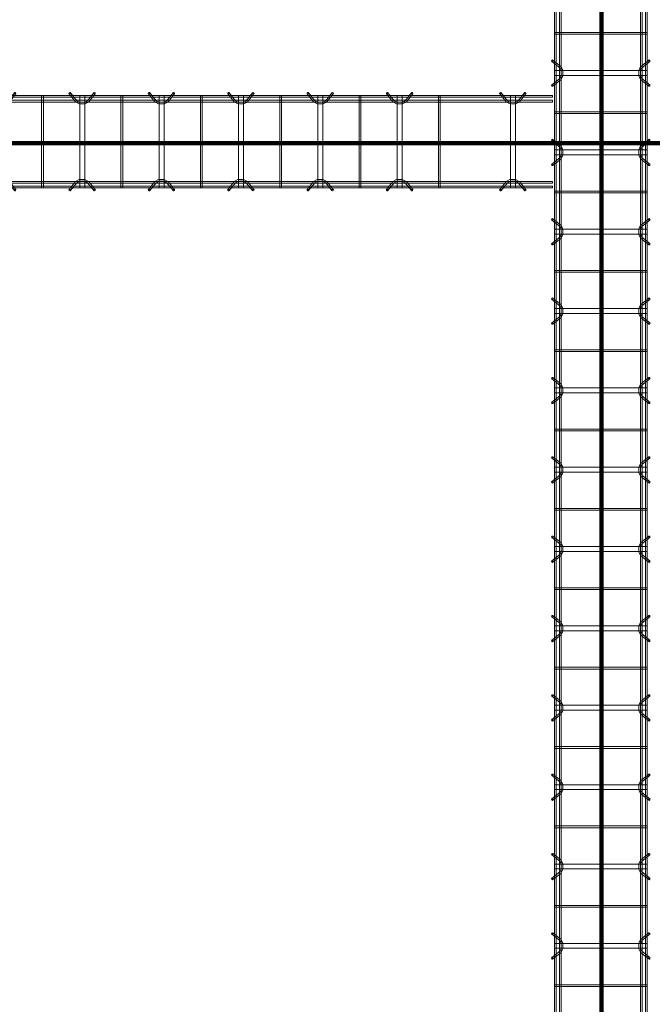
# Model space of a CAD drawing. Header units: inches. Extents: x -4136 to 1945, y -6639 to 12387.
# Tile 352 of 656: x -2752 to -2656, y 10187 to 10336. Entities that reach past the tile are written whole.
import ezdxf

# ---------------------------------------------------------------- set-up
doc = ezdxf.new("R2010")
doc.units = ezdxf.units.IN
doc.header["$MEASUREMENT"] = 0
doc.layers.add('A-GENM', color=7, linetype='Continuous', lineweight=9)
doc.layers.add('S-BEAM', color=7, linetype='Continuous', lineweight=9)

# ---------------------------------------------------------------- blocks, each defined once
blk = doc.blocks.new('Dowel bar assembly - Dowel bar assembly-669756-SLAB ON GROUND JOINTS')
at = {"layer": 'S-BEAM', "color": 253, "true_color": 0xaaaaaa}
for p, q in [((2175, 1.98), (0, 1.98)), ((0, 1.72), (2175, 1.72)), ((287.87, 1.99), (287.87, -12.01)), ((288.13, 1.99), (287.87, 1.99)), ((287.87, 1.99), (288.13, 1.99)), ((288.13, -12.01), (288.13, 1.99)), ((292.02, 2.23), (292.97, 1.03)), ((293.18, 1.19), (292.23, 2.39)), ((293.63, 1.99), (293.63, -12.01)), ((294.38, 1.99), (293.63, 1.99)), ((293.63, 1.99), (294.38, 1.99)), ((294.38, -12.01), (294.38, 1.99)), ((295.76, 2.39), (294.81, 1.19)), ((295.01, 1.03), (295.96, 2.23)), ((299.87, 1.99), (299.87, -12.01)), ((300.13, 1.99), (299.87, 1.99)), ((299.87, 1.99), (300.13, 1.99)), ((300.13, -12.01), (300.13, 1.99)), ((304.02, 2.23), (304.97, 1.03)), ((305.18, 1.19), (304.23, 2.39)), ((305.63, 1.99), (305.63, -12.01)), ((306.38, 1.99), (305.63, 1.99)), ((305.63, 1.99), (306.38, 1.99)), ((306.38, -12.01), (306.38, 1.99)), ((307.76, 2.39), (306.81, 1.19)), ((307.01, 1.03), (307.96, 2.23)), ((311.87, 1.99), (311.87, -12.01)), ((312.13, 1.99), (311.87, 1.99)), ((311.87, 1.99), (312.13, 1.99)), ((312.13, -12.01), (312.13, 1.99)), ((316.02, 2.23), (316.97, 1.03)), ((317.18, 1.19), (316.23, 2.39)), ((317.63, 1.99), (317.63, -12.01)), ((318.38, 1.99), (317.63, 1.99)), ((317.63, 1.99), (318.38, 1.99)), ((318.38, -12.01), (318.38, 1.99)), ((319.76, 2.39), (318.81, 1.19)), ((319.01, 1.03), (319.96, 2.23)), ((323.87, 1.99), (323.87, -12.01)), ((324.13, 1.99), (323.87, 1.99)), ((323.87, 1.99), (324.13, 1.99)), ((324.13, -12.01), (324.13, 1.99)), ((328.02, 2.23), (328.97, 1.03)), ((329.18, 1.19), (328.23, 2.39)), ((329.63, 1.99), (329.63, -12.01)), ((330.38, 1.99), (329.63, 1.99)), ((329.63, 1.99), (330.38, 1.99)), ((330.38, -12.01), (330.38, 1.99)), ((331.76, 2.39), (330.81, 1.19)), ((331.01, 1.03), (331.96, 2.23)), ((335.87, 1.99), (335.87, -12.01)), ((336.13, 1.99), (335.87, 1.99)), ((335.87, 1.99), (336.13, 1.99)), ((336.13, -12.01), (336.13, 1.99)), ((340.02, 2.23), (340.97, 1.03)), ((341.18, 1.19), (340.23, 2.39)), ((341.63, 1.99), (341.63, -12.01)), ((342.38, 1.99), (341.63, 1.99)), ((341.63, 1.99), (342.38, 1.99)), ((342.38, -12.01), (342.38, 1.99)), ((343.76, 2.39), (342.81, 1.19)), ((343.01, 1.03), (343.96, 2.23)), ((347.87, 1.99), (347.87, -12.01)), ((348.13, 1.99), (347.87, 1.99)), ((347.87, 1.99), (348.13, 1.99)), ((348.13, -12.01), (348.13, 1.99)), ((352.02, 2.23), (352.97, 1.03)), ((353.18, 1.19), (352.23, 2.39)), ((353.63, 1.99), (353.63, -12.01)), ((354.38, 1.99), (353.63, 1.99)), ((353.63, 1.99), (354.38, 1.99)), ((354.38, -12.01), (354.38, 1.99)), ((355.76, 2.39), (354.81, 1.19)), ((355.01, 1.03), (355.96, 2.23)), ((359.87, 1.99), (359.87, -12.01)), ((360.13, 1.99), (359.87, 1.99)), ((359.87, 1.99), (360.13, 1.99)), ((360.13, -12.01), (360.13, 1.99)), ((364.02, 2.23), (364.97, 1.03)), ((365.18, 1.19), (364.23, 2.39)), ((365.63, 1.99), (365.63, -12.01)), ((366.38, 1.99), (365.63, 1.99)), ((365.63, 1.99), (366.38, 1.99)), ((366.38, -12.01), (366.38, 1.99)), ((367.76, 2.39), (366.81, 1.19)), ((367.01, 1.03), (367.96, 2.23)), ((371.87, 1.99), (371.87, -12.01)), ((372.13, 1.99), (371.87, 1.99)), ((371.87, 1.99), (372.13, 1.99)), ((372.13, -12.01), (372.13, 1.99)), ((376.02, 2.23), (376.97, 1.03)), ((377.18, 1.19), (376.23, 2.39)), ((377.63, 1.99), (377.63, -12.01)), ((378.38, 1.99), (377.63, 1.99)), ((377.63, 1.99), (378.38, 1.99)), ((378.38, -12.01), (378.38, 1.99)), ((379.76, 2.39), (378.81, 1.19)), ((379.01, 1.03), (379.96, 2.23)), ((383.87, 1.99), (383.87, -12.01)), ((384.13, 1.99), (383.87, 1.99)), ((383.87, 1.99), (384.13, 1.99)), ((384.13, -12.01), (384.13, 1.99)), ((388.02, 2.23), (388.97, 1.03)), ((389.18, 1.19), (388.23, 2.39)), ((389.62, 1.99), (389.62, -12.01)), ((390.38, 1.99), (389.62, 1.99)), ((389.62, 1.99), (390.38, 1.99)), ((390.38, -12.01), (390.38, 1.99)), ((391.76, 2.39), (390.81, 1.19)), ((391.01, 1.03), (391.96, 2.23)), ((395.87, 1.99), (395.87, -12.01)), ((396.13, 1.99), (395.87, 1.99)), ((395.87, 1.99), (396.13, 1.99)), ((396.13, -12.01), (396.13, 1.99)), ((400.02, 2.23), (400.97, 1.03)), ((401.18, 1.19), (400.23, 2.39)), ((401.62, 1.99), (401.62, -12.01)), ((402.38, 1.99), (401.62, 1.99)), ((401.62, 1.99), (402.38, 1.99)), ((402.38, -12.01), (402.38, 1.99)), ((403.76, 2.39), (402.81, 1.19)), ((403.01, 1.03), (403.96, 2.23)), ((407.87, 1.99), (407.87, -12.01)), ((408.13, 1.99), (407.87, 1.99)), ((407.87, 1.99), (408.13, 1.99)), ((408.13, -12.01), (408.13, 1.99)), ((412.02, 2.23), (412.97, 1.03)), ((413.18, 1.19), (412.23, 2.39)), ((413.62, 1.99), (413.62, -12.01)), ((414.38, 1.99), (413.62, 1.99)), ((413.62, 1.99), (414.38, 1.99)), ((414.38, -12.01), (414.38, 1.99)), ((415.76, 2.39), (414.81, 1.19)), ((415.01, 1.03), (415.96, 2.23)), ((419.87, 1.99), (419.87, -12.01)), ((420.13, 1.99), (419.87, 1.99)), ((419.87, 1.99), (420.13, 1.99)), ((420.13, -12.01), (420.13, 1.99)), ((424.02, 2.23), (424.97, 1.03)), ((425.18, 1.19), (424.23, 2.39)), ((425.62, 1.99), (425.62, -12.01)), ((426.38, 1.99), (425.62, 1.99)), ((425.62, 1.99), (426.38, 1.99)), ((426.38, -12.01), (426.38, 1.99)), ((427.76, 2.39), (426.81, 1.19)), ((427.01, 1.03), (427.96, 2.23)), ((431.87, 1.99), (431.87, -12.01)), ((432.13, 1.99), (431.87, 1.99)), ((431.87, 1.99), (432.13, 1.99)), ((432.13, -12.01), (432.13, 1.99)), ((2175, 1.25), (0, 1.25)), ((0, 0.99), (2175, 0.99)), ((2175, -11.01), (0, -11.01)), ((0, -11.27), (2175, -11.27)), ((2175, -11.74), (0, -11.74)), ((292.97, -11.05), (292.02, -12.25)), ((292.23, -12.41), (293.18, -11.21)), ((294.81, -11.21), (295.76, -12.41)), ((295.96, -12.25), (295.01, -11.05)), ((304.97, -11.05), (304.02, -12.25)), ((304.23, -12.41), (305.18, -11.21)), ((306.81, -11.21), (307.76, -12.41)), ((307.96, -12.25), (307.01, -11.05)), ((316.97, -11.05), (316.02, -12.25)), ((316.23, -12.41), (317.18, -11.21)), ((318.81, -11.21), (319.76, -12.41)), ((319.96, -12.25), (319.01, -11.05)), ((328.97, -11.05), (328.02, -12.25)), ((328.23, -12.41), (329.18, -11.21)), ((330.81, -11.21), (331.76, -12.41)), ((331.96, -12.25), (331.01, -11.05)), ((340.97, -11.05), (340.02, -12.25)), ((340.23, -12.41), (341.18, -11.21)), ((342.81, -11.21), (343.76, -12.41)), ((343.96, -12.25), (343.01, -11.05)), ((352.97, -11.05), (352.02, -12.25)), ((352.23, -12.41), (353.18, -11.21)), ((354.81, -11.21), (355.76, -12.41)), ((355.96, -12.25), (355.01, -11.05)), ((364.97, -11.05), (364.02, -12.25)), ((364.23, -12.41), (365.18, -11.21)), ((366.81, -11.21), (367.76, -12.41)), ((367.96, -12.25), (367.01, -11.05)), ((376.97, -11.05), (376.02, -12.25)), ((376.23, -12.41), (377.18, -11.21)), ((378.81, -11.21), (379.76, -12.41)), ((379.96, -12.25), (379.01, -11.05)), ((388.97, -11.05), (388.02, -12.25)), ((388.23, -12.41), (389.18, -11.21)), ((390.81, -11.21), (391.76, -12.41)), ((391.96, -12.25), (391.01, -11.05)), ((400.97, -11.05), (400.02, -12.25)), ((400.23, -12.41), (401.18, -11.21)), ((402.81, -11.21), (403.76, -12.41)), ((403.96, -12.25), (403.01, -11.05)), ((412.97, -11.05), (412.02, -12.25)), ((412.23, -12.41), (413.18, -11.21)), ((414.81, -11.21), (415.76, -12.41)), ((415.96, -12.25), (415.01, -11.05)), ((424.97, -11.05), (424.02, -12.25)), ((424.23, -12.41), (425.18, -11.21)), ((426.81, -11.21), (427.76, -12.41)), ((427.96, -12.25), (427.01, -11.05)), ((0, -12), (2175, -12)), ((288.13, -12.01), (287.87, -12.01)), ((287.87, -12.01), (288.13, -12.01)), ((294.38, -12.01), (293.63, -12.01)), ((293.63, -12.01), (294.38, -12.01)), ((300.13, -12.01), (299.87, -12.01)), ((299.87, -12.01), (300.13, -12.01)), ((306.38, -12.01), (305.63, -12.01)), ((305.63, -12.01), (306.38, -12.01)), ((312.13, -12.01), (311.87, -12.01)), ((311.87, -12.01), (312.13, -12.01)), ((318.38, -12.01), (317.63, -12.01)), ((317.63, -12.01), (318.38, -12.01)), ((324.13, -12.01), (323.87, -12.01)), ((323.87, -12.01), (324.13, -12.01)), ((330.38, -12.01), (329.63, -12.01)), ((329.63, -12.01), (330.38, -12.01)), ((336.13, -12.01), (335.87, -12.01)), ((335.87, -12.01), (336.13, -12.01)), ((342.38, -12.01), (341.63, -12.01)), ((341.63, -12.01), (342.38, -12.01)), ((348.13, -12.01), (347.87, -12.01)), ((347.87, -12.01), (348.13, -12.01)), ((354.38, -12.01), (353.63, -12.01)), ((353.63, -12.01), (354.38, -12.01)), ((360.13, -12.01), (359.87, -12.01)), ((359.87, -12.01), (360.13, -12.01)), ((366.38, -12.01), (365.63, -12.01)), ((365.63, -12.01), (366.38, -12.01)), ((372.13, -12.01), (371.87, -12.01)), ((371.87, -12.01), (372.13, -12.01)), ((378.38, -12.01), (377.63, -12.01)), ((377.63, -12.01), (378.38, -12.01)), ((384.13, -12.01), (383.87, -12.01)), ((383.87, -12.01), (384.13, -12.01)), ((390.38, -12.01), (389.62, -12.01)), ((389.62, -12.01), (390.38, -12.01)), ((396.13, -12.01), (395.87, -12.01)), ((395.87, -12.01), (396.13, -12.01)), ((402.38, -12.01), (401.62, -12.01)), ((401.62, -12.01), (402.38, -12.01)), ((408.13, -12.01), (407.87, -12.01)), ((407.87, -12.01), (408.13, -12.01)), ((414.38, -12.01), (413.62, -12.01)), ((413.62, -12.01), (414.38, -12.01)), ((420.13, -12.01), (419.87, -12.01)), ((419.87, -12.01), (420.13, -12.01)), ((426.38, -12.01), (425.62, -12.01)), ((425.62, -12.01), (426.38, -12.01)), ((432.13, -12.01), (431.87, -12.01)), ((431.87, -12.01), (432.13, -12.01))]:
    blk.add_line(p, q, dxfattribs=at)
at = {"layer": 'S-BEAM', "color": 253, "true_color": 0xaaaaaa, "flags": 128}
for points in [[(292.97, 1.03), (293.53, 0.73), (294.39, 0.72), (294.97, 0.99), (295.01, 1.03)], [(293.18, 1.19), (293.62, 0.97), (294.38, 0.98), (294.81, 1.19)], [(304.97, 1.03), (305.53, 0.73), (306.39, 0.72), (306.97, 0.99), (307.01, 1.03)], [(305.18, 1.19), (305.62, 0.97), (306.38, 0.98), (306.81, 1.19)], [(316.97, 1.03), (317.53, 0.73), (318.39, 0.72), (318.97, 0.99), (319.01, 1.03)], [(317.18, 1.19), (317.62, 0.97), (318.38, 0.98), (318.81, 1.19)], [(328.97, 1.03), (329.53, 0.73), (330.39, 0.72), (330.97, 0.99), (331.01, 1.03)], [(329.18, 1.19), (329.62, 0.97), (330.38, 0.98), (330.81, 1.19)], [(340.97, 1.03), (341.53, 0.73), (342.39, 0.72), (342.97, 0.99), (343.01, 1.03)], [(341.18, 1.19), (341.62, 0.97), (342.38, 0.98), (342.81, 1.19)], [(352.97, 1.03), (353.53, 0.73), (354.39, 0.72), (354.97, 0.99), (355.01, 1.03)], [(353.18, 1.19), (353.62, 0.97), (354.38, 0.98), (354.81, 1.19)], [(364.97, 1.03), (365.53, 0.73), (366.39, 0.72), (366.97, 0.99), (367.01, 1.03)], [(365.18, 1.19), (365.62, 0.97), (366.38, 0.98), (366.81, 1.19)], [(376.97, 1.03), (377.53, 0.73), (378.39, 0.72), (378.97, 0.99), (379.01, 1.03)], [(377.18, 1.19), (377.62, 0.97), (378.38, 0.98), (378.81, 1.19)], [(388.97, 1.03), (389.53, 0.73), (390.39, 0.72), (390.97, 0.99), (391.01, 1.03)], [(389.18, 1.19), (389.62, 0.97), (390.38, 0.98), (390.81, 1.19)], [(400.97, 1.03), (401.53, 0.73), (402.39, 0.72), (402.97, 0.99), (403.01, 1.03)], [(401.18, 1.19), (401.62, 0.97), (402.38, 0.98), (402.81, 1.19)], [(412.97, 1.03), (413.53, 0.73), (414.39, 0.72), (414.97, 0.99), (415.01, 1.03)], [(413.18, 1.19), (413.62, 0.97), (414.38, 0.98), (414.81, 1.19)], [(424.97, 1.03), (425.53, 0.73), (426.39, 0.72), (426.97, 0.99), (427.01, 1.03)], [(425.18, 1.19), (425.62, 0.97), (426.38, 0.98), (426.81, 1.19)], [(292.97, -11.05), (293.53, -10.75), (294.39, -10.74), (294.97, -11.01), (295.01, -11.05)], [(293.18, -11.21), (293.62, -10.99), (294.38, -11), (294.81, -11.21)], [(304.97, -11.05), (305.53, -10.75), (306.39, -10.74), (306.97, -11.01), (307.01, -11.05)], [(305.18, -11.21), (305.62, -10.99), (306.38, -11), (306.81, -11.21)], [(316.97, -11.05), (317.53, -10.75), (318.39, -10.74), (318.97, -11.01), (319.01, -11.05)], [(317.18, -11.21), (317.62, -10.99), (318.38, -11), (318.81, -11.21)], [(328.97, -11.05), (329.53, -10.75), (330.39, -10.74), (330.97, -11.01), (331.01, -11.05)], [(329.18, -11.21), (329.62, -10.99), (330.38, -11), (330.81, -11.21)], [(340.97, -11.05), (341.53, -10.75), (342.39, -10.74), (342.97, -11.01), (343.01, -11.05)], [(341.18, -11.21), (341.62, -10.99), (342.38, -11), (342.81, -11.21)], [(352.97, -11.05), (353.53, -10.75), (354.39, -10.74), (354.97, -11.01), (355.01, -11.05)], [(353.18, -11.21), (353.62, -10.99), (354.38, -11), (354.81, -11.21)], [(364.97, -11.05), (365.53, -10.75), (366.39, -10.74), (366.97, -11.01), (367.01, -11.05)], [(365.18, -11.21), (365.62, -10.99), (366.38, -11), (366.81, -11.21)], [(376.97, -11.05), (377.53, -10.75), (378.39, -10.74), (378.97, -11.01), (379.01, -11.05)], [(377.18, -11.21), (377.62, -10.99), (378.38, -11), (378.81, -11.21)], [(388.97, -11.05), (389.53, -10.75), (390.39, -10.74), (390.97, -11.01), (391.01, -11.05)], [(389.18, -11.21), (389.62, -10.99), (390.38, -11), (390.81, -11.21)], [(400.97, -11.05), (401.53, -10.75), (402.39, -10.74), (402.97, -11.01), (403.01, -11.05)], [(401.18, -11.21), (401.62, -10.99), (402.38, -11), (402.81, -11.21)], [(412.97, -11.05), (413.53, -10.75), (414.39, -10.74), (414.97, -11.01), (415.01, -11.05)], [(413.18, -11.21), (413.62, -10.99), (414.38, -11), (414.81, -11.21)], [(424.97, -11.05), (425.53, -10.75), (426.39, -10.74), (426.97, -11.01), (427.01, -11.05)], [(425.18, -11.21), (425.62, -10.99), (426.38, -11), (426.81, -11.21)]]:
    blk.add_lwpolyline(points, dxfattribs=at)
at = {"layer": 'S-BEAM', "color": 253, "true_color": 0xaaaaaa}
for centre, major_axis, start_param, end_param in [((292.12, 2.31), (0.101, 0.08), 5.709265, 8.850858), ((292.12, 2.31), (0.101, 0.08), 2.567673, 5.709265), ((295.86, 2.31), (-0.101, 0.08), 3.715513, 6.857105), ((295.86, 2.31), (-0.101, 0.08), 0.57392, 3.715513), ((304.12, 2.31), (0.101, 0.08), 5.709265, 8.850858), ((304.12, 2.31), (0.101, 0.08), 2.567673, 5.709265), ((307.86, 2.31), (-0.101, 0.08), 3.715513, 6.857105), ((307.86, 2.31), (-0.101, 0.08), 0.57392, 3.715513), ((316.12, 2.31), (0.101, 0.08), 5.709265, 8.850858), ((316.12, 2.31), (0.101, 0.08), 2.567673, 5.709265), ((319.86, 2.31), (-0.101, 0.08), 3.715513, 6.857105), ((319.86, 2.31), (-0.101, 0.08), 0.57392, 3.715513), ((328.12, 2.31), (0.101, 0.08), 5.709265, 8.850858), ((328.12, 2.31), (0.101, 0.08), 2.567673, 5.709265), ((331.86, 2.31), (-0.101, 0.08), 3.715513, 6.857105), ((331.86, 2.31), (-0.101, 0.08), 0.57392, 3.715513), ((340.12, 2.31), (0.101, 0.08), 5.709265, 8.850858), ((340.12, 2.31), (0.101, 0.08), 2.567673, 5.709265), ((343.86, 2.31), (-0.101, 0.08), 3.715513, 6.857105), ((343.86, 2.31), (-0.101, 0.08), 0.57392, 3.715513), ((352.12, 2.31), (0.101, 0.08), 5.709265, 8.850858), ((352.12, 2.31), (0.101, 0.08), 2.567673, 5.709265), ((355.86, 2.31), (-0.101, 0.08), 3.715513, 6.857105), ((355.86, 2.31), (-0.101, 0.08), 0.57392, 3.715513), ((364.12, 2.31), (0.101, 0.08), 5.709265, 8.850858), ((364.12, 2.31), (0.101, 0.08), 2.567673, 5.709265), ((367.86, 2.31), (-0.101, 0.08), 3.715513, 6.857105), ((367.86, 2.31), (-0.101, 0.08), 0.57392, 3.715513), ((376.12, 2.31), (0.101, 0.08), 5.709265, 8.850858), ((376.12, 2.31), (0.101, 0.08), 2.567673, 5.709265), ((379.86, 2.31), (-0.101, 0.08), 3.715513, 6.857105), ((379.86, 2.31), (-0.101, 0.08), 0.57392, 3.715513), ((388.12, 2.31), (0.101, 0.08), 5.709265, 8.850858), ((388.12, 2.31), (0.101, 0.08), 2.567673, 5.709265), ((391.86, 2.31), (-0.101, 0.08), 3.715513, 6.857105), ((391.86, 2.31), (-0.101, 0.08), 0.57392, 3.715513), ((400.12, 2.31), (0.101, 0.08), 5.709265, 8.850858), ((400.12, 2.31), (0.101, 0.08), 2.567673, 5.709265), ((403.86, 2.31), (-0.101, 0.08), 3.715513, 6.857105), ((403.86, 2.31), (-0.101, 0.08), 0.57392, 3.715513), ((412.12, 2.31), (0.101, 0.08), 5.709265, 8.850858), ((412.12, 2.31), (0.101, 0.08), 2.567673, 5.709265), ((415.86, 2.31), (-0.101, 0.08), 3.715513, 6.857105), ((415.86, 2.31), (-0.101, 0.08), 0.57392, 3.715513), ((424.12, 2.31), (0.101, 0.08), 5.709265, 8.850858), ((424.12, 2.31), (0.101, 0.08), 2.567673, 5.709265), ((427.86, 2.31), (-0.101, 0.08), 3.715513, 6.857105), ((427.86, 2.31), (-0.101, 0.08), 0.57392, 3.715513), ((292.12, -12.33), (-0.101, 0.08), 3.715513, 6.857105), ((292.12, -12.33), (-0.101, 0.08), 0.57392, 3.715513), ((295.86, -12.33), (0.101, 0.08), 5.709265, 8.850858), ((295.86, -12.33), (0.101, 0.08), 2.567673, 5.709265), ((304.12, -12.33), (-0.101, 0.08), 3.715513, 6.857105), ((304.12, -12.33), (-0.101, 0.08), 0.57392, 3.715513), ((307.86, -12.33), (0.101, 0.08), 5.709265, 8.850858), ((307.86, -12.33), (0.101, 0.08), 2.567673, 5.709265), ((316.12, -12.33), (-0.101, 0.08), 3.715513, 6.857105), ((316.12, -12.33), (-0.101, 0.08), 0.57392, 3.715513), ((319.86, -12.33), (0.101, 0.08), 5.709265, 8.850858), ((319.86, -12.33), (0.101, 0.08), 2.567673, 5.709265), ((328.12, -12.33), (-0.101, 0.08), 3.715513, 6.857105), ((328.12, -12.33), (-0.101, 0.08), 0.57392, 3.715513), ((331.86, -12.33), (0.101, 0.08), 5.709265, 8.850858), ((331.86, -12.33), (0.101, 0.08), 2.567673, 5.709265), ((340.12, -12.33), (-0.101, 0.08), 3.715513, 6.857105), ((340.12, -12.33), (-0.101, 0.08), 0.57392, 3.715513), ((343.86, -12.33), (0.101, 0.08), 5.709265, 8.850858), ((343.86, -12.33), (0.101, 0.08), 2.567673, 5.709265), ((352.12, -12.33), (-0.101, 0.08), 3.715513, 6.857105), ((352.12, -12.33), (-0.101, 0.08), 0.57392, 3.715513), ((355.86, -12.33), (0.101, 0.08), 5.709265, 8.850858), ((355.86, -12.33), (0.101, 0.08), 2.567673, 5.709265), ((364.12, -12.33), (-0.101, 0.08), 3.715513, 6.857105), ((364.12, -12.33), (-0.101, 0.08), 0.57392, 3.715513), ((367.86, -12.33), (0.101, 0.08), 5.709265, 8.850858), ((367.86, -12.33), (0.101, 0.08), 2.567673, 5.709265), ((376.12, -12.33), (-0.101, 0.08), 3.715513, 6.857105), ((376.12, -12.33), (-0.101, 0.08), 0.57392, 3.715513), ((379.86, -12.33), (0.101, 0.08), 5.709265, 8.850858), ((379.86, -12.33), (0.101, 0.08), 2.567673, 5.709265), ((388.12, -12.33), (-0.101, 0.08), 3.715513, 6.857105), ((388.12, -12.33), (-0.101, 0.08), 0.57392, 3.715513), ((391.86, -12.33), (0.101, 0.08), 5.709265, 8.850858), ((391.86, -12.33), (0.101, 0.08), 2.567673, 5.709265), ((400.12, -12.33), (-0.101, 0.08), 3.715513, 6.857105), ((400.12, -12.33), (-0.101, 0.08), 0.57392, 3.715513), ((403.86, -12.33), (0.101, 0.08), 5.709265, 8.850858), ((403.86, -12.33), (0.101, 0.08), 2.567673, 5.709265), ((412.12, -12.33), (-0.101, 0.08), 3.715513, 6.857105), ((412.12, -12.33), (-0.101, 0.08), 0.57392, 3.715513), ((415.86, -12.33), (0.101, 0.08), 5.709265, 8.850858), ((415.86, -12.33), (0.101, 0.08), 2.567673, 5.709265), ((424.12, -12.33), (-0.101, 0.08), 3.715513, 6.857105), ((424.12, -12.33), (-0.101, 0.08), 0.57392, 3.715513), ((427.86, -12.33), (0.101, 0.08), 5.709265, 8.850858), ((427.86, -12.33), (0.101, 0.08), 2.567673, 5.709265)]:
    blk.add_ellipse(centre, major_axis=major_axis, ratio=0.816528, start_param=start_param, end_param=end_param, dxfattribs=at)
blk = doc.blocks.new('Dowel bar assembly - Dowel bar assembly-673887-SLAB ON GROUND JOINTS')
at = {"layer": 'S-BEAM', "color": 253, "true_color": 0xaaaaaa}
for p, q in [((149.1, 1.98), (0, 1.98)), ((0, 1.98), (0, 1.72)), ((0, 1.72), (0, 1.98)), ((0, 1.72), (149.1, 1.72)), ((4.02, 2.23), (4.97, 1.03)), ((5.18, 1.19), (4.23, 2.39)), ((5.63, 1.99), (5.63, -12.01)), ((6.38, 1.99), (5.63, 1.99)), ((5.63, 1.99), (6.38, 1.99)), ((6.38, -12.01), (6.38, 1.99)), ((7.76, 2.39), (6.81, 1.19)), ((7.01, 1.03), (7.96, 2.23)), ((11.87, 1.99), (11.87, -12.01)), ((12.13, 1.99), (11.87, 1.99)), ((11.87, 1.99), (12.13, 1.99)), ((12.13, -12.01), (12.13, 1.99)), ((16.02, 2.23), (16.97, 1.03)), ((17.18, 1.19), (16.23, 2.39)), ((17.63, 1.99), (17.63, -12.01)), ((18.38, 1.99), (17.63, 1.99)), ((17.63, 1.99), (18.38, 1.99)), ((18.38, -12.01), (18.38, 1.99)), ((19.76, 2.39), (18.81, 1.19)), ((19.01, 1.03), (19.96, 2.23)), ((23.87, 1.99), (23.87, -12.01)), ((24.13, 1.99), (23.87, 1.99)), ((23.87, 1.99), (24.13, 1.99)), ((24.13, -12.01), (24.13, 1.99)), ((28.02, 2.23), (28.97, 1.03)), ((29.18, 1.19), (28.23, 2.39)), ((29.63, 1.99), (29.63, -12.01)), ((30.38, 1.99), (29.63, 1.99)), ((29.63, 1.99), (30.38, 1.99)), ((30.38, -12.01), (30.38, 1.99)), ((31.76, 2.39), (30.81, 1.19)), ((31.01, 1.03), (31.96, 2.23)), ((35.87, 1.99), (35.87, -12.01)), ((36.13, 1.99), (35.87, 1.99)), ((35.87, 1.99), (36.13, 1.99)), ((36.13, -12.01), (36.13, 1.99)), ((40.02, 2.23), (40.97, 1.03)), ((41.18, 1.19), (40.23, 2.39)), ((41.63, 1.99), (41.63, -12.01)), ((42.38, 1.99), (41.63, 1.99)), ((41.63, 1.99), (42.38, 1.99)), ((42.38, -12.01), (42.38, 1.99)), ((43.76, 2.39), (42.81, 1.19)), ((43.01, 1.03), (43.96, 2.23)), ((47.87, 1.99), (47.87, -12.01)), ((48.13, 1.99), (47.87, 1.99)), ((47.87, 1.99), (48.13, 1.99)), ((48.13, -12.01), (48.13, 1.99)), ((52.02, 2.23), (52.97, 1.03)), ((53.18, 1.19), (52.23, 2.39)), ((53.63, 1.99), (53.63, -12.01)), ((54.38, 1.99), (53.63, 1.99)), ((53.63, 1.99), (54.38, 1.99)), ((54.38, -12.01), (54.38, 1.99)), ((55.76, 2.39), (54.81, 1.19)), ((55.01, 1.03), (55.96, 2.23)), ((59.87, 1.99), (59.87, -12.01)), ((60.13, 1.99), (59.87, 1.99)), ((59.87, 1.99), (60.13, 1.99)), ((60.13, -12.01), (60.13, 1.99)), ((64.02, 2.23), (64.97, 1.03)), ((65.18, 1.19), (64.23, 2.39)), ((65.63, 1.99), (65.63, -12.01)), ((66.38, 1.99), (65.63, 1.99)), ((65.63, 1.99), (66.38, 1.99)), ((66.38, -12.01), (66.38, 1.99)), ((67.76, 2.39), (66.81, 1.19)), ((67.01, 1.03), (67.96, 2.23)), ((71.87, 1.99), (71.87, -12.01)), ((72.13, 1.99), (71.87, 1.99)), ((71.87, 1.99), (72.13, 1.99)), ((72.13, -12.01), (72.13, 1.99)), ((76.02, 2.23), (76.97, 1.03)), ((77.18, 1.19), (76.23, 2.39)), ((77.63, 1.99), (77.63, -12.01)), ((78.38, 1.99), (77.63, 1.99)), ((77.63, 1.99), (78.38, 1.99)), ((78.38, -12.01), (78.38, 1.99)), ((79.76, 2.39), (78.81, 1.19)), ((79.01, 1.03), (79.96, 2.23)), ((83.87, 1.99), (83.87, -12.01)), ((84.13, 1.99), (83.87, 1.99)), ((83.87, 1.99), (84.13, 1.99)), ((84.13, -12.01), (84.13, 1.99)), ((88.02, 2.23), (88.97, 1.03)), ((89.18, 1.19), (88.23, 2.39)), ((89.63, 1.99), (89.63, -12.01)), ((90.38, 1.99), (89.63, 1.99)), ((89.63, 1.99), (90.38, 1.99)), ((90.38, -12.01), (90.38, 1.99)), ((91.76, 2.39), (90.81, 1.19)), ((91.01, 1.03), (91.96, 2.23)), ((95.87, 1.99), (95.87, -12.01)), ((96.13, 1.99), (95.87, 1.99)), ((95.87, 1.99), (96.13, 1.99)), ((96.13, -12.01), (96.13, 1.99)), ((100.02, 2.23), (100.97, 1.03)), ((101.18, 1.19), (100.23, 2.39)), ((101.63, 1.99), (101.63, -12.01)), ((102.38, 1.99), (101.63, 1.99)), ((101.63, 1.99), (102.38, 1.99)), ((102.38, -12.01), (102.38, 1.99)), ((103.76, 2.39), (102.81, 1.19)), ((103.01, 1.03), (103.96, 2.23)), ((107.87, 1.99), (107.87, -12.01)), ((108.13, 1.99), (107.87, 1.99)), ((107.87, 1.99), (108.13, 1.99)), ((108.13, -12.01), (108.13, 1.99)), ((112.02, 2.23), (112.97, 1.03)), ((113.18, 1.19), (112.23, 2.39)), ((113.63, 1.99), (113.63, -12.01)), ((114.38, 1.99), (113.63, 1.99)), ((113.63, 1.99), (114.38, 1.99)), ((114.38, -12.01), (114.38, 1.99)), ((115.76, 2.39), (114.81, 1.19)), ((115.01, 1.03), (115.96, 2.23)), ((119.87, 1.99), (119.87, -12.01)), ((120.13, 1.99), (119.87, 1.99)), ((119.87, 1.99), (120.13, 1.99)), ((120.13, -12.01), (120.13, 1.99)), ((124.02, 2.23), (124.97, 1.03)), ((125.18, 1.19), (124.23, 2.39)), ((125.63, 1.99), (125.63, -12.01)), ((126.38, 1.99), (125.63, 1.99)), ((125.63, 1.99), (126.38, 1.99)), ((126.38, -12.01), (126.38, 1.99)), ((127.76, 2.39), (126.81, 1.19)), ((127.01, 1.03), (127.96, 2.23)), ((131.87, 1.99), (131.87, -12.01)), ((132.13, 1.99), (131.87, 1.99)), ((131.87, 1.99), (132.13, 1.99)), ((132.13, -12.01), (132.13, 1.99)), ((141.13, 2.23), (142.08, 1.03)), ((142.28, 1.19), (141.33, 2.39)), ((142.73, 1.99), (142.73, -12.01)), ((143.48, 1.99), (142.73, 1.99)), ((142.73, 1.99), (143.48, 1.99)), ((143.48, -12.01), (143.48, 1.99)), ((144.86, 2.39), (143.91, 1.19)), ((144.12, 1.03), (145.07, 2.23)), ((149.1, 1.98), (149.1, 1.72)), ((149.1, 1.72), (149.1, 1.98)), ((149.1, 1.25), (0, 1.25)), ((0, 0.99), (0, 1.25)), ((0, 1.25), (0, 0.99)), ((0, 0.99), (149.1, 0.99)), ((149.1, 0.99), (149.1, 1.25)), ((149.1, 1.25), (149.1, 0.99)), ((149.1, -11.01), (0, -11.01)), ((0, -11.27), (0, -11.01)), ((0, -11.01), (0, -11.27)), ((0, -11.27), (149.1, -11.27)), ((149.1, -11.74), (0, -11.74)), ((0, -12), (0, -11.74)), ((0, -11.74), (0, -12)), ((4.97, -11.05), (4.02, -12.25)), ((4.23, -12.41), (5.18, -11.21)), ((6.81, -11.21), (7.76, -12.41)), ((7.96, -12.25), (7.01, -11.05)), ((16.97, -11.05), (16.02, -12.25)), ((16.23, -12.41), (17.18, -11.21)), ((18.81, -11.21), (19.76, -12.41)), ((19.96, -12.25), (19.01, -11.05)), ((28.97, -11.05), (28.02, -12.25)), ((28.23, -12.41), (29.18, -11.21)), ((30.81, -11.21), (31.76, -12.41)), ((31.96, -12.25), (31.01, -11.05)), ((40.97, -11.05), (40.02, -12.25)), ((40.23, -12.41), (41.18, -11.21)), ((42.81, -11.21), (43.76, -12.41)), ((43.96, -12.25), (43.01, -11.05)), ((52.97, -11.05), (52.02, -12.25)), ((52.23, -12.41), (53.18, -11.21)), ((54.81, -11.21), (55.76, -12.41)), ((55.96, -12.25), (55.01, -11.05)), ((64.97, -11.05), (64.02, -12.25)), ((64.23, -12.41), (65.18, -11.21)), ((66.81, -11.21), (67.76, -12.41)), ((67.96, -12.25), (67.01, -11.05)), ((76.97, -11.05), (76.02, -12.25)), ((76.23, -12.41), (77.18, -11.21)), ((78.81, -11.21), (79.76, -12.41)), ((79.96, -12.25), (79.01, -11.05)), ((88.97, -11.05), (88.02, -12.25)), ((88.23, -12.41), (89.18, -11.21)), ((90.81, -11.21), (91.76, -12.41)), ((91.96, -12.25), (91.01, -11.05)), ((100.97, -11.05), (100.02, -12.25)), ((100.23, -12.41), (101.18, -11.21)), ((102.81, -11.21), (103.76, -12.41)), ((103.96, -12.25), (103.01, -11.05)), ((112.97, -11.05), (112.02, -12.25)), ((112.23, -12.41), (113.18, -11.21)), ((114.81, -11.21), (115.76, -12.41)), ((115.96, -12.25), (115.01, -11.05)), ((124.97, -11.05), (124.02, -12.25)), ((124.23, -12.41), (125.18, -11.21)), ((126.81, -11.21), (127.76, -12.41)), ((127.96, -12.25), (127.01, -11.05)), ((142.08, -11.05), (141.13, -12.25)), ((141.33, -12.41), (142.28, -11.21)), ((143.91, -11.21), (144.86, -12.41)), ((145.07, -12.25), (144.12, -11.05)), ((149.1, -11.27), (149.1, -11.01)), ((149.1, -11.01), (149.1, -11.27)), ((149.1, -12), (149.1, -11.74)), ((149.1, -11.74), (149.1, -12)), ((0, -12), (149.1, -12)), ((6.38, -12.01), (5.63, -12.01)), ((5.63, -12.01), (6.38, -12.01)), ((12.13, -12.01), (11.87, -12.01)), ((11.87, -12.01), (12.13, -12.01)), ((18.38, -12.01), (17.63, -12.01)), ((17.63, -12.01), (18.38, -12.01)), ((24.13, -12.01), (23.87, -12.01)), ((23.87, -12.01), (24.13, -12.01)), ((30.38, -12.01), (29.63, -12.01)), ((29.63, -12.01), (30.38, -12.01)), ((36.13, -12.01), (35.87, -12.01)), ((35.87, -12.01), (36.13, -12.01)), ((42.38, -12.01), (41.63, -12.01)), ((41.63, -12.01), (42.38, -12.01)), ((48.13, -12.01), (47.87, -12.01)), ((47.87, -12.01), (48.13, -12.01)), ((54.38, -12.01), (53.63, -12.01)), ((53.63, -12.01), (54.38, -12.01)), ((60.13, -12.01), (59.87, -12.01)), ((59.87, -12.01), (60.13, -12.01)), ((66.38, -12.01), (65.63, -12.01)), ((65.63, -12.01), (66.38, -12.01)), ((72.13, -12.01), (71.87, -12.01)), ((71.87, -12.01), (72.13, -12.01)), ((78.38, -12.01), (77.63, -12.01)), ((77.63, -12.01), (78.38, -12.01)), ((84.13, -12.01), (83.87, -12.01)), ((83.87, -12.01), (84.13, -12.01)), ((90.38, -12.01), (89.63, -12.01)), ((89.63, -12.01), (90.38, -12.01)), ((96.13, -12.01), (95.87, -12.01)), ((95.87, -12.01), (96.13, -12.01)), ((102.38, -12.01), (101.63, -12.01)), ((101.63, -12.01), (102.38, -12.01)), ((108.13, -12.01), (107.87, -12.01)), ((107.87, -12.01), (108.13, -12.01)), ((114.38, -12.01), (113.63, -12.01)), ((113.63, -12.01), (114.38, -12.01)), ((120.13, -12.01), (119.87, -12.01)), ((119.87, -12.01), (120.13, -12.01)), ((126.38, -12.01), (125.63, -12.01)), ((125.63, -12.01), (126.38, -12.01)), ((132.13, -12.01), (131.87, -12.01)), ((131.87, -12.01), (132.13, -12.01)), ((143.48, -12.01), (142.73, -12.01)), ((142.73, -12.01), (143.48, -12.01))]:
    blk.add_line(p, q, dxfattribs=at)
at = {"layer": 'S-BEAM', "color": 253, "true_color": 0xaaaaaa, "flags": 128}
for points in [[(4.97, 1.03), (5.53, 0.73), (6.39, 0.72), (6.97, 0.99), (7.01, 1.03)], [(5.18, 1.19), (5.62, 0.97), (6.38, 0.98), (6.81, 1.19)], [(16.97, 1.03), (17.53, 0.73), (18.39, 0.72), (18.97, 0.99), (19.01, 1.03)], [(17.18, 1.19), (17.62, 0.97), (18.38, 0.98), (18.81, 1.19)], [(28.97, 1.03), (29.53, 0.73), (30.39, 0.72), (30.97, 0.99), (31.01, 1.03)], [(29.18, 1.19), (29.62, 0.97), (30.38, 0.98), (30.81, 1.19)], [(40.97, 1.03), (41.53, 0.73), (42.39, 0.72), (42.97, 0.99), (43.01, 1.03)], [(41.18, 1.19), (41.62, 0.97), (42.38, 0.98), (42.81, 1.19)], [(52.97, 1.03), (53.53, 0.73), (54.39, 0.72), (54.97, 0.99), (55.01, 1.03)], [(53.18, 1.19), (53.62, 0.97), (54.38, 0.98), (54.81, 1.19)], [(64.97, 1.03), (65.53, 0.73), (66.39, 0.72), (66.97, 0.99), (67.01, 1.03)], [(65.18, 1.19), (65.62, 0.97), (66.38, 0.98), (66.81, 1.19)], [(76.97, 1.03), (77.53, 0.73), (78.39, 0.72), (78.97, 0.99), (79.01, 1.03)], [(77.18, 1.19), (77.62, 0.97), (78.38, 0.98), (78.81, 1.19)], [(88.97, 1.03), (89.53, 0.73), (90.39, 0.72), (90.97, 0.99), (91.01, 1.03)], [(89.18, 1.19), (89.62, 0.97), (90.38, 0.98), (90.81, 1.19)], [(100.97, 1.03), (101.53, 0.73), (102.39, 0.72), (102.97, 0.99), (103.01, 1.03)], [(101.18, 1.19), (101.62, 0.97), (102.38, 0.98), (102.81, 1.19)], [(112.97, 1.03), (113.53, 0.73), (114.39, 0.72), (114.97, 0.99), (115.01, 1.03)], [(113.18, 1.19), (113.62, 0.97), (114.38, 0.98), (114.81, 1.19)], [(124.97, 1.03), (125.53, 0.73), (126.39, 0.72), (126.97, 0.99), (127.01, 1.03)], [(125.18, 1.19), (125.62, 0.97), (126.38, 0.98), (126.81, 1.19)], [(142.08, 1.03), (142.63, 0.73), (143.49, 0.72), (144.08, 0.99), (144.12, 1.03)], [(142.28, 1.19), (142.73, 0.97), (143.49, 0.98), (143.91, 1.19)], [(4.97, -11.05), (5.53, -10.75), (6.39, -10.74), (6.97, -11.01), (7.01, -11.05)], [(5.18, -11.21), (5.62, -10.99), (6.38, -11), (6.81, -11.21)], [(16.97, -11.05), (17.53, -10.75), (18.39, -10.74), (18.97, -11.01), (19.01, -11.05)], [(17.18, -11.21), (17.62, -10.99), (18.38, -11), (18.81, -11.21)], [(28.97, -11.05), (29.53, -10.75), (30.39, -10.74), (30.97, -11.01), (31.01, -11.05)], [(29.18, -11.21), (29.62, -10.99), (30.38, -11), (30.81, -11.21)], [(40.97, -11.05), (41.53, -10.75), (42.39, -10.74), (42.97, -11.01), (43.01, -11.05)], [(41.18, -11.21), (41.62, -10.99), (42.38, -11), (42.81, -11.21)], [(52.97, -11.05), (53.53, -10.75), (54.39, -10.74), (54.97, -11.01), (55.01, -11.05)], [(53.18, -11.21), (53.62, -10.99), (54.38, -11), (54.81, -11.21)], [(64.97, -11.05), (65.53, -10.75), (66.39, -10.74), (66.97, -11.01), (67.01, -11.05)], [(65.18, -11.21), (65.62, -10.99), (66.38, -11), (66.81, -11.21)], [(76.97, -11.05), (77.53, -10.75), (78.39, -10.74), (78.97, -11.01), (79.01, -11.05)], [(77.18, -11.21), (77.62, -10.99), (78.38, -11), (78.81, -11.21)], [(88.97, -11.05), (89.53, -10.75), (90.39, -10.74), (90.97, -11.01), (91.01, -11.05)], [(89.18, -11.21), (89.62, -10.99), (90.38, -11), (90.81, -11.21)], [(100.97, -11.05), (101.53, -10.75), (102.39, -10.74), (102.97, -11.01), (103.01, -11.05)], [(101.18, -11.21), (101.62, -10.99), (102.38, -11), (102.81, -11.21)], [(112.97, -11.05), (113.53, -10.75), (114.39, -10.74), (114.97, -11.01), (115.01, -11.05)], [(113.18, -11.21), (113.62, -10.99), (114.38, -11), (114.81, -11.21)], [(124.97, -11.05), (125.53, -10.75), (126.39, -10.74), (126.97, -11.01), (127.01, -11.05)], [(125.18, -11.21), (125.62, -10.99), (126.38, -11), (126.81, -11.21)], [(142.08, -11.05), (142.63, -10.75), (143.49, -10.74), (144.08, -11.01), (144.12, -11.05)], [(142.28, -11.21), (142.73, -10.99), (143.49, -11), (143.91, -11.21)]]:
    blk.add_lwpolyline(points, dxfattribs=at)
at = {"layer": 'S-BEAM', "color": 253, "true_color": 0xaaaaaa}
for centre, major_axis, start_param, end_param in [((4.12, 2.31), (0.101, 0.08), 5.709265, 8.850858), ((4.12, 2.31), (0.101, 0.08), 2.567673, 5.709265), ((7.86, 2.31), (-0.101, 0.08), 3.715513, 6.857105), ((7.86, 2.31), (-0.101, 0.08), 0.57392, 3.715513), ((16.12, 2.31), (0.101, 0.08), 5.709265, 8.850858), ((16.12, 2.31), (0.101, 0.08), 2.567673, 5.709265), ((19.86, 2.31), (-0.101, 0.08), 3.715513, 6.857105), ((19.86, 2.31), (-0.101, 0.08), 0.57392, 3.715513), ((28.12, 2.31), (0.101, 0.08), 5.709265, 8.850858), ((28.12, 2.31), (0.101, 0.08), 2.567673, 5.709265), ((31.86, 2.31), (-0.101, 0.08), 3.715513, 6.857105), ((31.86, 2.31), (-0.101, 0.08), 0.57392, 3.715513), ((40.12, 2.31), (0.101, 0.08), 5.709265, 8.850858), ((40.12, 2.31), (0.101, 0.08), 2.567673, 5.709265), ((43.86, 2.31), (-0.101, 0.08), 3.715513, 6.857105), ((43.86, 2.31), (-0.101, 0.08), 0.57392, 3.715513), ((52.12, 2.31), (0.101, 0.08), 5.709265, 8.850858), ((52.12, 2.31), (0.101, 0.08), 2.567673, 5.709265), ((55.86, 2.31), (-0.101, 0.08), 3.715513, 6.857105), ((55.86, 2.31), (-0.101, 0.08), 0.57392, 3.715513), ((64.12, 2.31), (0.101, 0.08), 5.709265, 8.850858), ((64.12, 2.31), (0.101, 0.08), 2.567673, 5.709265), ((67.86, 2.31), (-0.101, 0.08), 3.715513, 6.857105), ((67.86, 2.31), (-0.101, 0.08), 0.57392, 3.715513), ((76.12, 2.31), (0.101, 0.08), 5.709265, 8.850858), ((76.12, 2.31), (0.101, 0.08), 2.567673, 5.709265), ((79.86, 2.31), (-0.101, 0.08), 3.715513, 6.857105), ((79.86, 2.31), (-0.101, 0.08), 0.57392, 3.715513), ((88.12, 2.31), (0.101, 0.08), 5.709265, 8.850858), ((88.12, 2.31), (0.101, 0.08), 2.567673, 5.709265), ((91.86, 2.31), (-0.101, 0.08), 3.715513, 6.857105), ((91.86, 2.31), (-0.101, 0.08), 0.57392, 3.715513), ((100.12, 2.31), (0.101, 0.08), 5.709265, 8.850858), ((100.12, 2.31), (0.101, 0.08), 2.567673, 5.709265), ((103.86, 2.31), (-0.101, 0.08), 3.715513, 6.857105), ((103.86, 2.31), (-0.101, 0.08), 0.57392, 3.715513), ((112.12, 2.31), (0.101, 0.08), 5.709265, 8.850858), ((112.12, 2.31), (0.101, 0.08), 2.567673, 5.709265), ((115.86, 2.31), (-0.101, 0.08), 3.715513, 6.857105), ((115.86, 2.31), (-0.101, 0.08), 0.57392, 3.715513), ((124.12, 2.31), (0.101, 0.08), 5.709265, 8.850858), ((124.12, 2.31), (0.101, 0.08), 2.567673, 5.709265), ((127.86, 2.31), (-0.101, 0.08), 3.715513, 6.857105), ((127.86, 2.31), (-0.101, 0.08), 0.57392, 3.715513), ((141.23, 2.31), (0.101, 0.08), 5.709265, 8.850858), ((141.23, 2.31), (0.101, 0.08), 2.567673, 5.709265), ((144.97, 2.31), (-0.101, 0.08), 3.715513, 6.857105), ((144.97, 2.31), (-0.101, 0.08), 0.57392, 3.715513), ((4.12, -12.33), (-0.101, 0.08), 3.715513, 6.857105), ((4.12, -12.33), (-0.101, 0.08), 0.57392, 3.715513), ((7.86, -12.33), (0.101, 0.08), 5.709265, 8.850858), ((7.86, -12.33), (0.101, 0.08), 2.567673, 5.709265), ((16.12, -12.33), (-0.101, 0.08), 3.715513, 6.857105), ((16.12, -12.33), (-0.101, 0.08), 0.57392, 3.715513), ((19.86, -12.33), (0.101, 0.08), 5.709265, 8.850858), ((19.86, -12.33), (0.101, 0.08), 2.567673, 5.709265), ((28.12, -12.33), (-0.101, 0.08), 3.715513, 6.857105), ((28.12, -12.33), (-0.101, 0.08), 0.57392, 3.715513), ((31.86, -12.33), (0.101, 0.08), 5.709265, 8.850858), ((31.86, -12.33), (0.101, 0.08), 2.567673, 5.709265), ((40.12, -12.33), (-0.101, 0.08), 3.715513, 6.857105), ((40.12, -12.33), (-0.101, 0.08), 0.57392, 3.715513), ((43.86, -12.33), (0.101, 0.08), 5.709265, 8.850858), ((43.86, -12.33), (0.101, 0.08), 2.567673, 5.709265), ((52.12, -12.33), (-0.101, 0.08), 3.715513, 6.857105), ((52.12, -12.33), (-0.101, 0.08), 0.57392, 3.715513), ((55.86, -12.33), (0.101, 0.08), 5.709265, 8.850858), ((55.86, -12.33), (0.101, 0.08), 2.567673, 5.709265), ((64.12, -12.33), (-0.101, 0.08), 3.715513, 6.857105), ((64.12, -12.33), (-0.101, 0.08), 0.57392, 3.715513), ((67.86, -12.33), (0.101, 0.08), 5.709265, 8.850858), ((67.86, -12.33), (0.101, 0.08), 2.567673, 5.709265), ((76.12, -12.33), (-0.101, 0.08), 3.715513, 6.857105), ((76.12, -12.33), (-0.101, 0.08), 0.57392, 3.715513), ((79.86, -12.33), (0.101, 0.08), 5.709265, 8.850858), ((79.86, -12.33), (0.101, 0.08), 2.567673, 5.709265), ((88.12, -12.33), (-0.101, 0.08), 3.715513, 6.857105), ((88.12, -12.33), (-0.101, 0.08), 0.57392, 3.715513), ((91.86, -12.33), (0.101, 0.08), 5.709265, 8.850858), ((91.86, -12.33), (0.101, 0.08), 2.567673, 5.709265), ((100.12, -12.33), (-0.101, 0.08), 3.715513, 6.857105), ((100.12, -12.33), (-0.101, 0.08), 0.57392, 3.715513), ((103.86, -12.33), (0.101, 0.08), 5.709265, 8.850858), ((103.86, -12.33), (0.101, 0.08), 2.567673, 5.709265), ((112.12, -12.33), (-0.101, 0.08), 3.715513, 6.857105), ((112.12, -12.33), (-0.101, 0.08), 0.57392, 3.715513), ((115.86, -12.33), (0.101, 0.08), 5.709265, 8.850858), ((115.86, -12.33), (0.101, 0.08), 2.567673, 5.709265), ((124.12, -12.33), (-0.101, 0.08), 3.715513, 6.857105), ((124.12, -12.33), (-0.101, 0.08), 0.57392, 3.715513), ((127.86, -12.33), (0.101, 0.08), 5.709265, 8.850858), ((127.86, -12.33), (0.101, 0.08), 2.567673, 5.709265), ((141.23, -12.33), (-0.101, 0.08), 3.715513, 6.857105), ((141.23, -12.33), (-0.101, 0.08), 0.57392, 3.715513), ((144.97, -12.33), (0.101, 0.08), 5.709265, 8.850858), ((144.97, -12.33), (0.101, 0.08), 2.567673, 5.709265)]:
    blk.add_ellipse(centre, major_axis=major_axis, ratio=0.816528, start_param=start_param, end_param=end_param, dxfattribs=at)

msp = doc.modelspace()

# ---------------------------------------------------------------- hatches: boundary and pattern name
at = {"layer": 'A-GENM', "true_color": 0x0000ff}
for points in [[(-2663.65717, 12077.1894), (-2663.65717, 12076.87444), (-2663.65717, 9901.50436), (-2663.65717, 9901.1894), (-2664.08036, 9901.1894), (-2664.08036, 9901.50436), (-2664.08036, 12076.87444), (-2664.08036, 12077.1894)], [(-2664.02059, 9901.1894), (-2664.02059, 9901.50436), (-2664.02059, 12076.87444), (-2664.02059, 12077.1894), (-2663.62689, 12077.1894), (-2663.62689, 12076.87444), (-2663.62689, 9901.50436), (-2663.62689, 9901.1894)], [(-2663.65869, 12077.1894), (-2663.65869, 12076.87444), (-2663.65869, 9901.50436), (-2663.65869, 9901.1894), (-2664.00273, 9901.1894), (-2664.00273, 9901.50436), (-2664.00273, 12076.87444), (-2664.00273, 12077.1894)], [(-2663.57181, 12077.1894), (-2663.57181, 12076.87444), (-2663.57181, 9901.50436), (-2663.57181, 9901.1894), (-2663.99348, 9901.1894), (-2663.99348, 9901.50436), (-2663.99348, 12076.87444), (-2663.99348, 12077.1894)], [(-2663.7803, 12077.1894), (-2663.7803, 12076.87444), (-2663.7803, 9901.50436), (-2663.7803, 9901.1894), (-2663.86718, 9901.1894), (-2663.86718, 9901.50436), (-2663.86718, 12076.87444), (-2663.86718, 12077.1894)], [(-2663.57029, 12077.1894), (-2663.57029, 12076.87444), (-2663.57029, 9901.50436), (-2663.57029, 9901.1894), (-2663.7803, 9901.1894), (-2663.7803, 9901.50436), (-2663.7803, 12076.87444), (-2663.7803, 12077.1894)], [(-3819.32374, 10317.14659), (-3819.00878, 10317.14659), (-1943.6387, 10317.14659), (-1943.32374, 10317.14659), (-1943.13624, 10317.14659), (-1943.13624, 10316.93658), (-1943.32374, 10316.93658), (-1943.6387, 10316.93658), (-3819.00878, 10316.93658), (-3819.32374, 10316.93658)], [(-3819.32374, 10317.14507), (-3819.00878, 10317.14507), (-1943.6387, 10317.14507), (-1943.32374, 10317.14507), (-1943.13624, 10317.14507), (-1943.13624, 10316.72339), (-1943.32374, 10316.72339), (-1943.6387, 10316.72339), (-3819.00878, 10316.72339), (-3819.32374, 10316.72339)], [(-1943.13624, 10316.69629), (-1943.32374, 10316.69629), (-1943.6387, 10316.69629), (-3819.00878, 10316.69629), (-3819.32374, 10316.69629), (-3819.32374, 10317.08999), (-3819.00878, 10317.08999), (-1943.6387, 10317.08999), (-1943.32374, 10317.08999), (-1943.13624, 10317.08999)], [(-3819.32374, 10317.05971), (-3819.00878, 10317.05971), (-1943.6387, 10317.05971), (-1943.32374, 10317.05971), (-1943.13624, 10317.05971), (-1943.13624, 10316.63651), (-1943.32374, 10316.63651), (-1943.6387, 10316.63651), (-3819.00878, 10316.63651), (-3819.32374, 10316.63651)], [(-3819.32374, 10317.05819), (-3819.00878, 10317.05819), (-1943.6387, 10317.05819), (-1943.32374, 10317.05819), (-1943.13624, 10317.05819), (-1943.13624, 10316.71415), (-1943.32374, 10316.71415), (-1943.6387, 10316.71415), (-3819.00878, 10316.71415), (-3819.32374, 10316.71415)], [(-3819.32374, 10316.93658), (-3819.00878, 10316.93658), (-1943.6387, 10316.93658), (-1943.32374, 10316.93658), (-1943.13624, 10316.93658), (-1943.13624, 10316.8497), (-1943.32374, 10316.8497), (-1943.6387, 10316.8497), (-3819.00878, 10316.8497), (-3819.32374, 10316.8497)]]:
    msp.add_hatch(color=5, dxfattribs=at).paths.add_polyline_path(points, flags=0)

# ---------------------------------------------------------------- linework, layer by layer
at = {"layer": 'A-GENM', "color": 5, "true_color": 0x0000ff}
for p, q in [((-2664.08036, 9901.50436), (-2664.08036, 12076.87444)), ((-2664.02059, 12076.87444), (-2664.02059, 9901.50436)), ((-2664.02059, 12076.87444), (-2664.02059, 9901.50436)), ((-2664.00273, 12076.87444), (-2664.00273, 9901.50436)), ((-2663.99348, 9901.50436), (-2663.99348, 12076.87444)), ((-2663.98122, 9901.50436), (-2663.98122, 12076.87444)), ((-2663.98122, 12076.87444), (-2663.98122, 9901.50436)), ((-2663.91585, 9901.50436), (-2663.91585, 12076.87444)), ((-2663.86718, 9901.50436), (-2663.86718, 12076.87444)), ((-2663.7803, 12076.87444), (-2663.7803, 9901.50436)), ((-2663.66626, 9901.50436), (-2663.66626, 12076.87444)), ((-2663.66626, 9901.50436), (-2663.66626, 12076.87444)), ((-2663.65869, 9901.50436), (-2663.65869, 12076.87444)), ((-2663.65717, 9901.50436), (-2663.65717, 12076.87444)), ((-2663.62689, 12076.87444), (-2663.62689, 9901.50436)), ((-2663.62689, 12076.87444), (-2663.62689, 9901.50436)), ((-2663.57181, 9901.50436), (-2663.57181, 12076.87444)), ((-2663.57029, 9901.50436), (-2663.57029, 12076.87444)), ((-1943.6387, 10317.14659), (-3819.00878, 10317.14659)), ((-1943.6387, 10317.14507), (-3819.00878, 10317.14507)), ((-3819.00878, 10317.08999), (-1943.6387, 10317.08999)), ((-3819.00878, 10317.08999), (-1943.6387, 10317.08999)), ((-1943.6387, 10317.05971), (-3819.00878, 10317.05971)), ((-1943.6387, 10317.05819), (-3819.00878, 10317.05819)), ((-1943.6387, 10317.05062), (-3819.00878, 10317.05062)), ((-1943.6387, 10317.05062), (-3819.00878, 10317.05062)), ((-3819.00878, 10316.93658), (-1943.6387, 10316.93658)), ((-1943.6387, 10316.8497), (-3819.00878, 10316.8497)), ((-1943.6387, 10316.80103), (-3819.00878, 10316.80103)), ((-1943.6387, 10316.73566), (-3819.00878, 10316.73566)), ((-3819.00878, 10316.73566), (-1943.6387, 10316.73566)), ((-1943.6387, 10316.72339), (-3819.00878, 10316.72339)), ((-3819.00878, 10316.71415), (-1943.6387, 10316.71415)), ((-3819.00878, 10316.69629), (-1943.6387, 10316.69629)), ((-3819.00878, 10316.69629), (-1943.6387, 10316.69629)), ((-1943.6387, 10316.63651), (-3819.00878, 10316.63651))]:
    msp.add_line(p, q, dxfattribs=at)

# ---------------------------------------------------------------- block references
at = {"layer": 'S-BEAM', "color": 253, "true_color": 0xaaaaaa, "rotation": 89.99999999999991}
msp.add_blockref('Dowel bar assembly - Dowel bar assembly-669756-SLAB ON GROUND JOINTS', (-2668.93092, 9901.50636), dxfattribs=at)
at = {"layer": 'S-BEAM', "color": 253, "true_color": 0xaaaaaa}
msp.add_blockref('Dowel bar assembly - Dowel bar assembly-673887-SLAB ON GROUND JOINTS', (-2820.32374, 10322.13419), dxfattribs=at)

doc.saveas('drawing.dxf')
